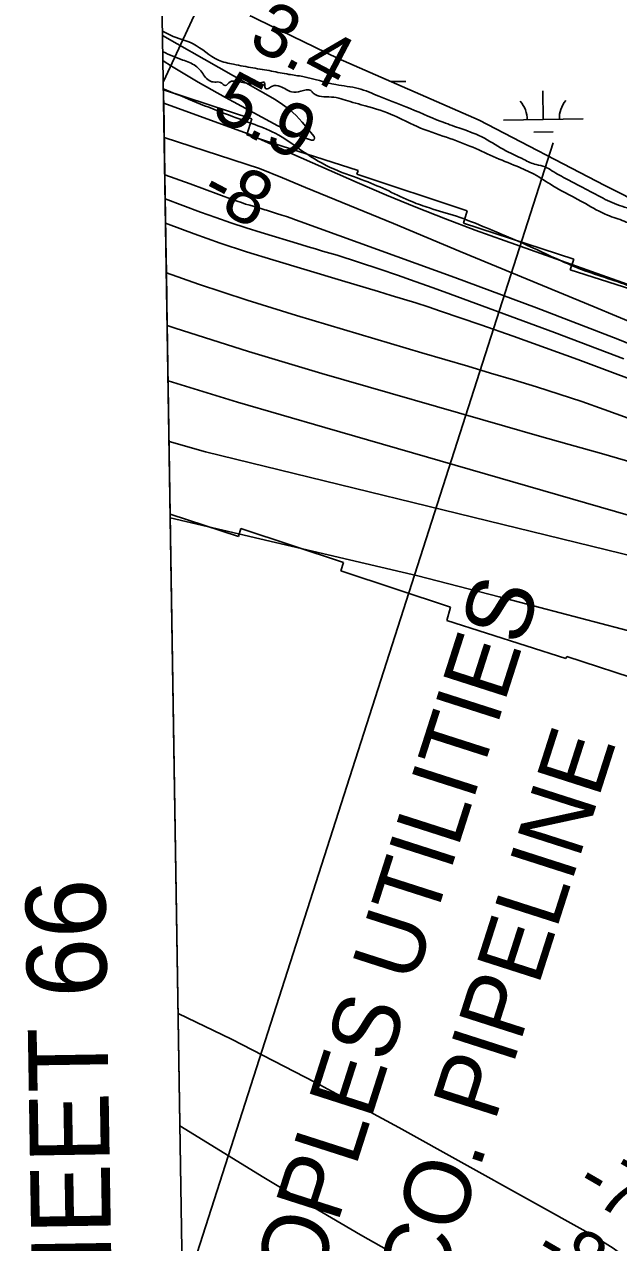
# Model space of a CAD drawing. Extents: x 3855477 to 3893699, y 299188 to 325115.
# Drawn here: x 3859346 to 3860091, y 316616 to 318142 of the extents above; entities that cross this region are included whole.
import ezdxf

# ---------------------------------------------------------------- set-up
doc = ezdxf.new("R2010")
doc.units = 0
for name, color, linetype in [('V-ANNO-TEXT', 7, 'Continuous'), ('V-GRID-FRAM', 7, 'Continuous'), ('V-RIVR-EDGE', 7, 'Continuous'), ('V-RIVR-RANG', 7, 'Continuous'), ('V-RRAP-RVMT', 7, 'Continuous'), ('V-TOPO-DPTH', 7, 'Continuous'), ('V-TOPO-MAJR', 7, 'Continuous'), ('V-TOPO-MINR', 7, 'Continuous'), ('V-TOPO-WATR', 7, 'Continuous'), ('V-UTIL-IDEN', 7, 'Continuous'), ('V-UTIL-LINE', 7, 'Continuous'), ('V-WETL-SWMP', 7, 'Continuous')]:
    doc.layers.add(name, color=color, linetype=linetype)

msp = doc.modelspace()

# ---------------------------------------------------------------- linework, layer by layer
at = {"layer": 'V-GRID-FRAM'}
msp.add_lwpolyline([(3859445.3, 322797), (3891292.6, 323315.8), (3891596.8, 305135.9), (3859733.6, 304616.8), (3859445.3, 322797)], dxfattribs=at)
at = {"layer": 'V-RIVR-EDGE'}
for points in [[(3859519.3, 318133.3), (3859529.1, 318128.1), (3859557.8, 318117.3), (3859589.2, 318096.9), (3859608.3, 318091.7), (3859632.6, 318087.2), (3859655.7, 318083.2), (3859677.6, 318079.1), (3859695.1, 318076.3), (3859736.6, 318066.2), (3859764.5, 318061.4), (3859790.3, 318051.8), (3859824.2, 318038.5), (3859868.4, 318020.1), (3859890.7, 318012), (3859919.3, 318000.8), (3859946.4, 317985.2), (3859972.3, 317972.4), (3859987.4, 317966), (3859998.9, 317963.2), (3860007.3, 317958.4), (3860026.8, 317947.5), (3860045.9, 317937.5), (3860071.4, 317923.9), (3860094.9, 317913.9), (3860108.4, 317909.5), (3860130.3, 317897.1), (3860149.8, 317885.5), (3860170.5, 317876.3), (3860195.2, 317867.8), (3860221.1, 317854.2), (3860250.5, 317837.4), (3860275.2, 317822.6), (3860303, 317809.4), (3860359.6, 317779.3), (3860406.5, 317758.5), (3860436.8, 317744.1), (3860477.8, 317728.8), (3860496.5, 317723.6), (3860519.2, 317713.2), (3860555.8, 317696), (3860594.8, 317675.5), (3860632.3, 317656.3), (3860676.4, 317633.1), (3860726.6, 317605.5), (3860768, 317581.1), (3860790.7, 317570.6), (3860877.8, 317518.6), (3860907.7, 317504.6), (3860923.6, 317499.8), (3860947.5, 317491.7), (3860980.9, 317479.3), (3861011.2, 317471.3), (3861035.1, 317464.4), (3861065.4, 317456), (3861094, 317449.1), (3861112.8, 317445.1), (3861139.1, 317440.3), (3861167.3, 317430.2), (3861205.2, 317422.2), (3861236.2, 317418.9), (3861259.4, 317418), (3861273.7, 317417.2), (3861300, 317410), (3861325.9, 317397.5), (3861341.8, 317391.5), (3861353.7, 317387.9), (3861368.5, 317388.7), (3861377.7, 317388.7), (3861664.7, 317282.7), (3861681.1, 317276.7), (3861681.1, 317274.3), (3861687, 317270.7), (3861700.2, 317265.1), (3861705.7, 317256.7), (3861715.7, 317246.3), (3861721.2, 317241.5), (3861723.2, 317234.4), (3861726.4, 317227.6), (3861750.6, 317208), (3861757.4, 317197.6), (3861762.5, 317188.8), (3861767.3, 317187.2), (3861780.1, 317185.6), (3861788, 317178), (3861803.1, 317165.2), (3861810.3, 317151.6), (3861809.8, 317139.7), (3861814.2, 317132.9), (3861819.8, 317124.1), (3861817.3, 317108.6), (3861814.5, 317094.2), (3861799.4, 317086.7), (3861786.6, 317080.8), (3861777, 317076.8), (3861766.2, 317064.1), (3861761.8, 317062.9), (3861758.7, 317067.3), (3861753.9, 317083.2), (3861749.9, 317087.2), (3861742.8, 317089.6), (3861728.4, 317090.1), (3861720.1, 317091.3), (3861710.5, 317097.3), (3861701.4, 317107.7), (3861698.2, 317118), (3861695, 317124), (3861685.5, 317130.4), (3861670.3, 317131.3), (3861652.8, 317132.5), (3861648.4, 317134.1), (3861621.8, 317148.9), (3861610.2, 317154.5), (3861601.8, 317155.4), (3861592.3, 317158.2), (3861585.1, 317163.8), (3861576.8, 317171), (3861567.2, 317173.4), (3861541.3, 317180.2), (3861520.6, 317180.7), (3861509.8, 317179.9), (3861487.1, 317186.7), (3861457.3, 317196.8), (3861452.1, 317196), (3861445.3, 317191.2), (3861444.5, 317182.8), (3861448.1, 317178.4), (3861469.6, 317166.8), (3861511, 317148.8), (3861530.5, 317141.2), (3861552.8, 317132.4), (3861597, 317112.7)], [(3859519.7, 318107.5), (3859519.9, 318107.4), (3859544.9, 318097), (3859560.5, 318089.8), (3859567.2, 318083.4), (3859577.6, 318071.4), (3859584.7, 318069.4), (3859591.9, 318069), (3859597.9, 318065), (3859603.9, 318069.7), (3859611, 318070.5), (3859628.6, 318067.3), (3859641.7, 318068.5), (3859646.9, 318068.8), (3859647.3, 318064.5), (3859648.9, 318060.9), (3859652.1, 318061.3), (3859656.9, 318064.4), (3859666.8, 318064), (3859681.1, 318057.2), (3859692.7, 318058), (3859705.1, 318058.7), (3859708.2, 318055.5), (3859730.9, 318050.7), (3859754.4, 318045.1), (3859768.4, 318041)], [(3861161.1, 317323), (3861105.3, 317341.9), (3861095.4, 317346.7), (3861067.1, 317358.7), (3861040.4, 317369.2), (3861025.7, 317379.2), (3861011, 317386.8), (3860989.9, 317398.4), (3860974.8, 317402), (3860962, 317408), (3860930.6, 317424.4), (3860862.1, 317458.1), (3860828.7, 317471.3), (3860810.4, 317480.1), (3860790.5, 317487.3), (3860767, 317499.8), (3860758.6, 317504.6), (3860752.3, 317510.2), (3860744.3, 317512.6), (3860728, 317516.2), (3860714, 317522.6), (3860687.4, 317534.2), (3860666.2, 317542.3), (3860648.7, 317551.5), (3860633.2, 317559.5), (3860610.5, 317563.9), (3860578.7, 317578.7), (3860544.8, 317603.1), (3860519.8, 317618.3), (3860492.3, 317632.4), (3860481.6, 317638.8), (3860472.4, 317647.1), (3860466.1, 317652.3), (3860459.3, 317656.7), (3860442.2, 317667.1), (3860421.1, 317679.2), (3860388.8, 317695.2), (3860368.1, 317703.6), (3860300.8, 317726.1), (3860260.2, 317741.3), (3860222.8, 317756.2), (3860187.4, 317771.8), (3860146.4, 317795), (3860128.1, 317804.2), (3860109.4, 317812.2), (3860044.5, 317834.7), (3859988.3, 317859.6), (3859925.4, 317886.8), (3859887.6, 317901.3), (3859853.8, 317911.7), (3859831.9, 317919.7), (3859802.8, 317933), (3859772.9, 317945.8), (3859734.7, 317960.2), (3859695.3, 317982.6), (3859660.3, 318005.4), (3859631.2, 318017.5), (3859592.2, 318031.9), (3859552, 318048), (3859520.4, 318061)], [(3859768.4, 318041), (3859805.8, 318029), (3859833.7, 318015.8), (3859870.7, 318001.7), (3859904.6, 317989.3), (3859933.6, 317976.1), (3859963.5, 317964), (3859985, 317954), (3860008.5, 317939.6), (3860049.4, 317917.2), (3860076.9, 317902.8), (3860098, 317895.2), (3860117.9, 317885.2), (3860137.8, 317872.3), (3860159.3, 317862.3), (3860181.6, 317854.3), (3860199.9, 317845.9), (3860220.6, 317833.1), (3860254.8, 317816.3), (3860275.5, 317805.5), (3860323.7, 317776.6), (3860351.2, 317763.4), (3860381, 317748.6), (3860409.3, 317737.8), (3860435.2, 317727.7), (3860478.2, 317711.3), (3860508, 317698.1), (3860533.5, 317684.5), (3860610.3, 317651.6), (3860643.8, 317633.2), (3860673.2, 317613.6), (3860699.5, 317595.2), (3860724.9, 317580.4), (3860751.2, 317566), (3860789, 317546.3), (3860819.3, 317530.7), (3860850.7, 317509.9), (3860873.4, 317496.3), (3860894.9, 317480.3), (3860901.6, 317471.5), (3860901.6, 317468.7), (3860907.6, 317469.1), (3860918.7, 317465.1), (3860923.5, 317464.7), (3860931.5, 317464.7), (3860947.8, 317458.7), (3860971.7, 317449), (3860994.8, 317440.6), (3861011.5, 317433.4), (3861011.9, 317431.8), (3861012.3, 317422.2), (3861016.7, 317418.2), (3861031, 317413.8), (3861040.2, 317413.4), (3861052.9, 317411.8), (3861066.4, 317406.2), (3861070, 317402.6), (3861076, 317395), (3861087.9, 317391), (3861099.5, 317390.9), (3861115, 317393.3), (3861126.6, 317391.7), (3861145.7, 317385.6), (3861160.4, 317379.2), (3861170.4, 317373.6), (3861184.7, 317369.6), (3861204.2, 317363.6), (3861220.6, 317357.6), (3861237.3, 317348.7), (3861251.2, 317336.8), (3861264.7, 317323.6), (3861275, 317308.8), (3861281.8, 317303.2), (3861294.5, 317299.2), (3861313.6, 317284.4), (3861329.5, 317269.2), (3861363, 317248.4), (3861390, 317232.8), (3861398.4, 317228.8), (3861402.3, 317222.4), (3861399.9, 317218), (3861392.4, 317214.5), (3861387.2, 317215.3), (3861362.1, 317229.3), (3861300.4, 317260.5), (3861223.6, 317297.8), (3861161.1, 317323)]]:
    msp.add_spline(points, degree=3, dxfattribs=at)
at = {"layer": 'V-RIVR-RANG'}
msp.add_line((3859691.7, 318436.6), (3859520.3, 318070.3), dxfattribs=at)
at = {"layer": 'V-RRAP-RVMT'}
for p, q in [((3859631, 318023.5), (3859520.4, 318059.9)), ((3859520.4, 318059.9), (3859528.9, 317528.3)), ((3859625, 318003.3), (3859631, 318023.5)), ((3859764.5, 317958.5), (3859625, 318003.3)), ((3859762.9, 317954), (3859764.5, 317958.5)), ((3859901, 317908), (3859762.9, 317954)), ((3859896.4, 317892.7), (3859901, 317908)), ((3860034.7, 317847.4), (3859896.4, 317892.7)), ((3860030.3, 317834.4), (3860034.7, 317847.4)), ((3860168.2, 317790.2), (3860030.3, 317834.4)), ((3859528.9, 317528.3), (3859614.5, 317500.4)), ((3859614.5, 317500.4), (3859617.5, 317510.2)), ((3859617.5, 317510.2), (3859746.2, 317467.6)), ((3859746.2, 317467.6), (3859742.9, 317457)), ((3859742.9, 317457), (3859880.3, 317411.7)), ((3859880.3, 317411.7), (3859875.8, 317395)), ((3859875.8, 317395), (3860024.8, 317347.4)), ((3860024.8, 317347.4), (3860025.9, 317349.7)), ((3860025.9, 317349.7), (3860154.6, 317308.1))]:
    msp.add_line(p, q, dxfattribs=at)
at = {"layer": 'V-TOPO-DPTH'}
for p, q in [((3859520.7, 318042.9), (3859522.1, 317953.4)), ((3859523.1, 317892.5), (3859524.1, 317830.4)), ((3859524.1, 317830.4), (3859525.1, 317764.7)), ((3859525.1, 317764.7), (3859563.8, 315323.6))]:
    msp.add_line(p, q, dxfattribs=at)
for points in [[(3860996.4, 317491.1), (3860705.7, 317595.9), (3860696.8, 317600.4), (3860687.8, 317604.9), (3860678.7, 317609.3), (3860669.6, 317613.5), (3860660.4, 317617.5), (3860651.2, 317621.4), (3859948.9, 317870.7), (3859911.2, 317883.8), (3859873.9, 317898), (3859836.7, 317912.6), (3859799.8, 317927.9), (3859763.2, 317943.7), (3859682.6, 317979.3), (3859669.4, 317985.2), (3859656.2, 317991.2), (3859643.1, 317997.2), (3859629.9, 318003.4), (3859520.7, 318042.9)], [(3859522.1, 317953.4), (3859553.7, 317941.9), (3859607.8, 317922.1), (3859613, 317920.2), (3859618.2, 317918.4), (3859623.4, 317916.7), (3859628.7, 317915.1), (3859642.3, 317911), (3859644.8, 317910.3), (3859647.3, 317909.5), (3859649.7, 317908.8), (3859652.2, 317908), (3859654.7, 317907.3), (3859657.2, 317906.6), (3859659.6, 317905.8), (3859662.1, 317905), (3859668.8, 317902.8), (3859674.6, 317900.9), (3859680.4, 317899), (3859686.1, 317896.9), (3859691.9, 317894.9), (3859885.8, 317824.8), (3859988.1, 317786.8), (3860089.9, 317747.4), (3860190.9, 317706.1)], [(3859522.1, 317953.4), (3859553.7, 317941.9), (3859607.8, 317922.1), (3859613, 317920.2), (3859618.2, 317918.4), (3859623.4, 317916.7), (3859628.7, 317915.1), (3859642.3, 317911), (3859644.8, 317910.3), (3859647.3, 317909.5), (3859649.7, 317908.8), (3859652.2, 317908), (3859654.7, 317907.3), (3859657.2, 317906.6), (3859659.6, 317905.8), (3859662.1, 317905), (3859668.8, 317902.8), (3859674.6, 317900.9), (3859680.4, 317899), (3859686.1, 317896.9), (3859691.9, 317894.9), (3859885.8, 317824.8), (3859988.1, 317786.8), (3860089.9, 317747.4), (3860190.9, 317706.1)], [(3860139.2, 317684.7), (3860079.9, 317707), (3860039.6, 317722), (3859999.3, 317736.7), (3859958.8, 317751.1), (3859918.2, 317765.2), (3859867.7, 317782.5), (3859852.3, 317787.7), (3859836.8, 317792.8), (3859821.3, 317797.6), (3859805.7, 317802.3), (3859790.1, 317806.9), (3859774.5, 317811.5), (3859759, 317816.1), (3859743.4, 317820.8), (3859657.4, 317846.7), (3859624.4, 317857), (3859591.5, 317867.8), (3859558.8, 317879.3), (3859526.4, 317891.3), (3859523.1, 317892.5)], [(3860139.2, 317684.7), (3860079.9, 317707), (3860039.6, 317722), (3859999.3, 317736.7), (3859958.8, 317751.1), (3859918.2, 317765.2), (3859867.7, 317782.5), (3859852.3, 317787.7), (3859836.8, 317792.8), (3859821.3, 317797.6), (3859805.7, 317802.3), (3859790.1, 317806.9), (3859774.5, 317811.5), (3859759, 317816.1), (3859743.4, 317820.8), (3859657.4, 317846.7), (3859624.4, 317857), (3859591.5, 317867.8), (3859558.8, 317879.3), (3859526.4, 317891.3), (3859523.1, 317892.5)], [(3859524.1, 317830.4), (3859564.3, 317816.2), (3859625.5, 317796.2), (3859687.1, 317777.1), (3859844.4, 317730.4), (3859873.1, 317721.9), (3859901.8, 317713.4), (3859930.5, 317704.9), (3859959.2, 317696.5), (3859987.9, 317687.8), (3860016.4, 317678.7), (3860044.7, 317669.2), (3860073, 317659.3), (3860296, 317578.7)], [(3860296, 317578.7), (3860073, 317659.3), (3860044.7, 317669.2), (3860016.4, 317678.7), (3859987.9, 317687.8), (3859959.2, 317696.5), (3859930.5, 317704.9), (3859901.8, 317713.4), (3859873.1, 317721.9), (3859844.4, 317730.4), (3859687.1, 317777.1), (3859625.5, 317796.2), (3859564.3, 317816.2), (3859524.1, 317830.4)], [(3859525.1, 317764.7), (3859535.2, 317761.2), (3859626.9, 317731.9), (3859719.1, 317704.2), (3859948.5, 317638.4), (3859988.8, 317626.9), (3860029.1, 317615.4), (3860069.3, 317604), (3860109.6, 317592.6)], [(3860109.6, 317592.6), (3860069.3, 317604), (3860029.1, 317615.4), (3859988.8, 317626.9), (3859948.5, 317638.4), (3859719.1, 317704.2), (3859626.9, 317731.9), (3859535.2, 317761.2), (3859525.1, 317764.7)]]:
    msp.add_lwpolyline(points, dxfattribs=at)
at = {"layer": 'V-TOPO-MAJR'}
msp.add_lwpolyline([(3860923.3, 317226.4), (3860860.8, 317254.5), (3860798.3, 317282.7), (3860735.8, 317311), (3860673.4, 317339.3), (3860583.7, 317380.1), (3860563.8, 317388.9), (3860543.8, 317397.4), (3860523.6, 317405.5), (3859722.8, 317636.8), (3859613.2, 317668.6), (3859526.2, 317695.4)], dxfattribs=at)
at = {"layer": 'V-TOPO-MINR'}
for points in [[(3859696, 318000.2), (3859701, 317998.3), (3859706.1, 317996.5), (3859708.1, 317996.8), (3859709.5, 317997.6), (3859709.8, 317999.2), (3859709.3, 318001.2), (3859694.2, 318019.3), (3859686.7, 318027.4), (3859678.6, 318034.9), (3859669.8, 318041.5), (3859660.5, 318047.5), (3859519.4, 318127.8)], [(3859519.9, 318096.1), (3859530.3, 318089.4), (3859564, 318069.3), (3859598.3, 318050.1), (3859663.6, 318014.8), (3859667.5, 318012.8), (3859671.5, 318010.9), (3859686.2, 318004.4), (3859691.1, 318002.3), (3859696, 318000.2)], [(3860144.2, 317752.7), (3860060.3, 317787.7), (3859976.5, 317822.6), (3859892.5, 317857.4), (3859808.6, 317892.1), (3859698.4, 317937.4), (3859669.5, 317949.3), (3859640.6, 317961.3), (3859521.4, 318000.2)], [(3860190.9, 317706.1), (3860089.9, 317747.4), (3859988.1, 317786.8), (3859885.8, 317824.8), (3859691.9, 317894.9), (3859686.1, 317896.9), (3859680.4, 317899), (3859674.6, 317900.9), (3859668.8, 317902.8), (3859662.1, 317905), (3859659.6, 317905.8), (3859657.2, 317906.6), (3859654.7, 317907.3), (3859652.2, 317908), (3859649.7, 317908.8), (3859647.3, 317909.5), (3859644.8, 317910.3), (3859642.3, 317911), (3859628.7, 317915.1), (3859623.4, 317916.7), (3859618.2, 317918.4), (3859613, 317920.2), (3859607.8, 317922.1), (3859553.7, 317941.9), (3859522.1, 317953.4)], [(3860097.6, 317722.8), (3860010.7, 317755.7), (3859880.4, 317803.8), (3859858.3, 317811.8), (3859836.1, 317819.7), (3859813.9, 317827.4), (3859791.6, 317835), (3859764.9, 317843.9), (3859756, 317846.8), (3859747, 317849.7), (3859738, 317852.5), (3859729, 317855.2), (3859719.9, 317857.8), (3859710.9, 317860.5), (3859701.9, 317863.2), (3859692.8, 317865.9), (3859643, 317880.9), (3859623.9, 317886.9), (3859604.8, 317893.1), (3859585.9, 317899.7), (3859567, 317906.5), (3859522.6, 317923.1)], [(3860139.2, 317684.7), (3860079.9, 317707), (3860039.6, 317722), (3859999.3, 317736.7), (3859958.8, 317751.1), (3859918.2, 317765.2), (3859867.7, 317782.5), (3859852.3, 317787.7), (3859836.8, 317792.8), (3859821.3, 317797.6), (3859805.7, 317802.3), (3859790.1, 317806.9), (3859774.5, 317811.5), (3859759, 317816.1), (3859743.4, 317820.8), (3859657.4, 317846.7), (3859624.4, 317857), (3859591.5, 317867.8), (3859558.8, 317879.3), (3859526.4, 317891.3), (3859523.1, 317892.5)], [(3860296, 317578.7), (3860073, 317659.3), (3860044.7, 317669.2), (3860016.4, 317678.7), (3859987.9, 317687.8), (3859959.2, 317696.5), (3859930.5, 317704.9), (3859901.8, 317713.4), (3859873.1, 317721.9), (3859844.4, 317730.4), (3859687.1, 317777.1), (3859625.5, 317796.2), (3859564.3, 317816.2), (3859524.1, 317830.4)], [(3860109.6, 317592.6), (3860069.3, 317604), (3860029.1, 317615.4), (3859988.8, 317626.9), (3859948.5, 317638.4), (3859719.1, 317704.2), (3859626.9, 317731.9), (3859535.2, 317761.2), (3859525.1, 317764.7)], [(3860955.8, 317169.7), (3860857.1, 317215.2), (3860758.7, 317261.2), (3860538.3, 317365.5), (3860533.1, 317367.8), (3860527.8, 317370.1), (3860522.5, 317372.2), (3860517.1, 317374.2), (3860503, 317379.3), (3859572.9, 317606.4), (3859527.4, 317619)], [(3860922.9, 317131.9), (3860886, 317147.4), (3860848.8, 317162.2), (3860811.4, 317176.6), (3860773.8, 317190.2), (3860736, 317203.3), (3860697.9, 317215.8), (3860659.7, 317227.8), (3860487.1, 317280.1), (3860482.1, 317281.6), (3860477.1, 317283), (3860472, 317284.5), (3860467, 317285.9), (3860463.7, 317286.8), (3860457, 317288.7), (3860450.3, 317290.5), (3860443.6, 317292.4), (3860436.9, 317294.1), (3860246.7, 317344.4), (3860144.9, 317371.3), (3860043, 317398), (3859941.1, 317424.6), (3859839.1, 317451), (3859528.9, 317523.7)], [(3859538.8, 316902.9), (3859605.5, 316870.7), (3859710.9, 316816.3), (3859815.4, 316760), (3860057.4, 316625.3), (3860070.9, 316617.3), (3860084.1, 316608.8), (3860096.7, 316599.6), (3860109.1, 316589.9), (3860223.4, 316495), (3860225.7, 316491.7), (3860227, 316488.3), (3860226.6, 316484.7), (3860225.2, 316480.9), (3860222, 316477.8), (3860218.5, 316475.4)], [(3860218.5, 316475.4), (3860214.4, 316474.2), (3860209.9, 316473.9), (3860035.5, 316487.4), (3860034.8, 316487.5), (3860031.8, 316487.5), (3860030.4, 316487.5), (3860029.6, 316487.6), (3860022.6, 316488.5), (3860018.7, 316489.2), (3860014.9, 316490.2), (3860011.2, 316491.6), (3860007.6, 316493.3), (3859890.6, 316556.6), (3859828.8, 316590.7), (3859767.4, 316625.4), (3859706.6, 316661.1), (3859646.1, 316697.4), (3859541, 316761.8)]]:
    msp.add_lwpolyline(points, dxfattribs=at)
at = {"layer": 'V-TOPO-WATR'}
msp.add_lwpolyline([(3860996.4, 317491.1), (3860705.7, 317595.9), (3860696.8, 317600.4), (3860687.8, 317604.9), (3860678.7, 317609.3), (3860669.6, 317613.5), (3860660.4, 317617.5), (3860651.2, 317621.4), (3859948.9, 317870.7), (3859911.2, 317883.8), (3859873.9, 317898), (3859836.7, 317912.6), (3859799.8, 317927.9), (3859763.2, 317943.7), (3859682.6, 317979.3), (3859669.4, 317985.2), (3859656.2, 317991.2), (3859643.1, 317997.2), (3859629.9, 318003.4), (3859520.7, 318042.9)], dxfattribs=at)
at = {"layer": 'V-UTIL-LINE'}
msp.add_line((3860008.7, 317993.2), (3859544.4, 316545.6), dxfattribs=at)
at = {"layer": 'V-WETL-SWMP'}
for p, q in [((3859739.3, 318099.1), (3859560.4, 318186)), ((3859916.1, 318021.9), (3859739.3, 318099.1)), ((3859806, 318070), (3859824.4, 318070.3)), ((3859996.5, 318022.4), (3859996, 318058.4)), ((3860073.6, 317939.8), (3859916.1, 318021.9)), ((3859946.6, 318021.6), (3860046.5, 318023.2)), ((3859984.8, 318006.7), (3860008.8, 318007.1)), ((3860215.6, 317868.7), (3860073.6, 317939.8))]:
    msp.add_line(p, q, dxfattribs=at)
for centre, start, end in [((3859941.3, 318021.9), 0.1615, 41.7052), ((3860051.8, 318023.7), 140.1615, 181.7052)]:
    msp.add_arc(centre, 35.2, start, end, dxfattribs=at)

# ---------------------------------------------------------------- texts
at = {"layer": 'V-ANNO-TEXT'}
msp.add_text('JOINS SHEET 66', height=100, rotation=90.9334, dxfattribs=at).set_placement((3859464.6, 316009.6))
at = {"layer": 'V-RIVR-RANG'}
for s, rotation, p in [('3.4', 332.2483, (3859624.7, 318115.4)), ('5.9', 332.2483, (3859578.1, 318026.9)), ('-8', 332.2483, (3859563.5, 317921.6)), ('-78', 329.9134, (3860033.9, 316680)), ('-82', 329.9134, (3859981.3, 316595))]:
    msp.add_text(s, height=67, rotation=rotation, dxfattribs=at).set_placement(p)
at = {"layer": 'V-UTIL-IDEN'}
for s, p in [('PEOPLES UTILITIES', (3859667, 316415.8)), ('CO. PIPELINE', (3859865.9, 316548.6))]:
    msp.add_text(s, height=83, rotation=72.2179, dxfattribs=at).set_placement(p)

doc.saveas('drawing.dxf')
